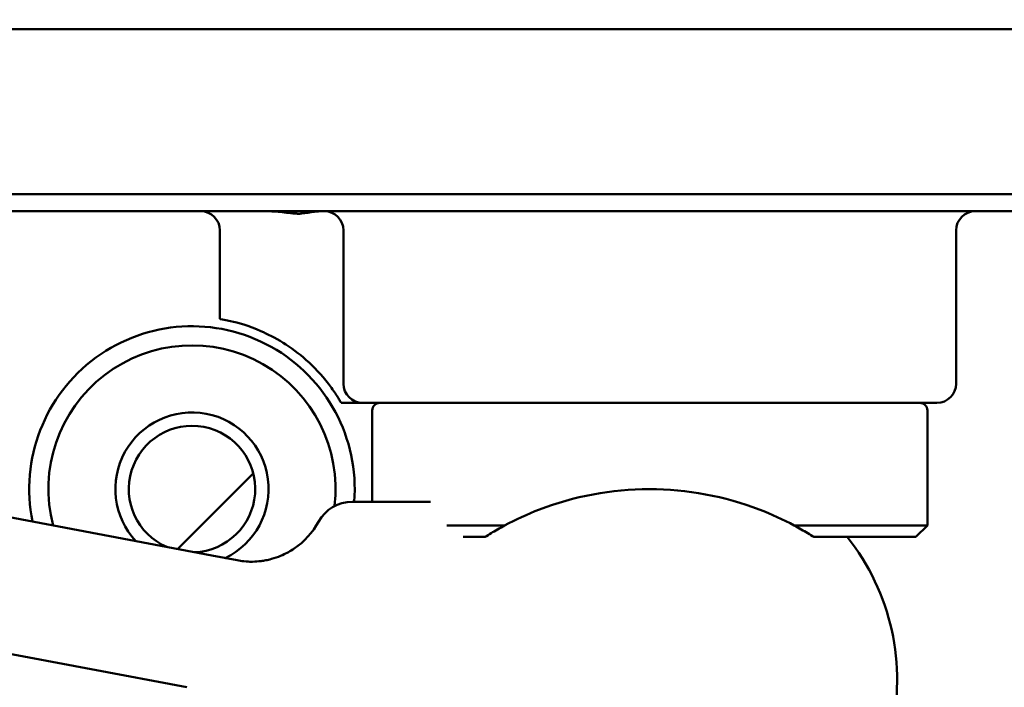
# Model space of a CAD drawing. Header units: millimetres. Extents: x 0 to 14369, y -869 to 2970.
# Tile 262 of 656: x 2133 to 2158, y 363 to 380. Entities that reach past the tile are written whole.
import ezdxf

# ---------------------------------------------------------------- set-up
doc = ezdxf.new("R2010")
doc.units = ezdxf.units.MM
doc.header["$LTSCALE"] = 10
doc.layers.add('Detailumgrenzung (ISO)', color=7, linetype='Continuous', lineweight=25)
doc.layers.add('Sichtbar (ISO)', color=7, linetype='Continuous', lineweight=50)

# ---------------------------------------------------------------- blocks, each defined once
blk = doc.blocks.new('2DDetail3')
at = {"layer": 'Detailumgrenzung (ISO)'}
blk.add_circle((191.4219, 29.8398), 30.9875, dxfattribs=at)

msp = doc.modelspace()

# ---------------------------------------------------------------- linework, layer by layer
at = {"layer": 'Sichtbar (ISO)'}
for p, q in [((2161.434, 379.885), (2122.982, 379.885)), ((2122.982, 375.585), (2161.434, 375.585)), ((2123.235, 375.135), (2161.453, 375.135)), ((2140.513, 375.135), (2140.513, 375.135)), ((2137.746, 374.635), (2137.746, 372.325)), ((2140.974, 374.635), (2140.974, 370.635)), ((2156.974, 374.635), (2156.974, 370.635)), ((2140.915, 370.135), (2141.474, 370.135)), ((2141.474, 370.135), (2156.474, 370.135)), ((2141.724, 369.935), (2141.724, 367.555)), ((2156.224, 369.935), (2156.224, 366.935)), ((2137.532, 366.15), (2125.648, 368.4)), ((2138.616, 368.294), (2136.641, 366.319)), ((2136.641, 366.319), (2138.616, 368.294)), ((2141.202, 367.555), (2143.251, 367.555)), ((2145.183, 366.935), (2143.677, 366.935)), ((2156.224, 366.935), (2152.746, 366.935)), ((2155.924, 366.635), (2156.224, 366.935)), ((2144.672, 366.635), (2144.096, 366.635)), ((2144.673, 366.635), (2144.672, 366.635)), ((2155.924, 366.635), (2153.26, 366.635)), ((2138.195, 366.025), (2137.532, 366.15)), ((2124.997, 364.962), (2136.881, 362.711))]:
    msp.add_line(p, q, dxfattribs=at)
for centre, radius, start, end in [((2137.246, 374.635), 0.5, 0, 90), ((2140.474, 374.635), 0.5, 0, 90), ((2157.474, 374.635), 0.5, 90, 180), ((2137.018, 367.885), 4.25, 355.5493, 191.5163), ((2137.018, 367.885), 3.75, 353.2332, 194.677), ((2141.474, 370.635), 0.5, 180, 270), ((2156.474, 370.635), 0.5, 270, 0), ((2141.924, 369.935), 0.2, 90, 180), ((2156.024, 369.935), 0.2, 0, 90), ((2137.018, 367.885), 2, 295.7447, 222.8123), ((2137.018, 367.885), 1.65, 272.1693, 246.3878), ((2141.202, 366.555), 1, 90, 151.4233), ((2138.567, 367.99), 2, 303.9674, 331.4233), ((2149.434, 362.901), 6, 346.5094, 38.4839)]:
    msp.add_arc(centre, radius, start, end, dxfattribs=at)
for points, knots in [([(2138.985, 375.135), (2139.141, 375.134), (2139.29, 375.121), (2139.501, 375.096), (2139.578, 375.086), (2139.679, 375.076), (2139.707, 375.074), (2139.747, 375.073), (2139.759, 375.072), (2139.781, 375.072), (2139.79, 375.072), (2139.81, 375.072), (2139.82, 375.072), (2139.848, 375.073), (2139.866, 375.074), (2139.99, 375.084), (2140.099, 375.108), (2140.292, 375.131), (2140.357, 375.134), (2140.417, 375.135)], [-1.3412973, -1.3412973, -1.3412973, -1.3412973, -1.3020238, -1.3020238, -1.2809546, -1.2809546, -1.2726942, -1.2726942, -1.2691348, -1.2691348, -1.2664104, -1.2664104, -1.2633843, -1.2633843, -1.2581938, -1.2581938, -1.2265247, -1.2265247, -1.2075838, -1.2075838, -1.2075838, -1.2075838]), ([(2137.746, 372.325), (2137.746, 372.325), (2137.839, 372.313), (2138.215, 372.227), (2138.498, 372.148), (2138.987, 371.935), (2139.188, 371.834), (2139.602, 371.577), (2139.814, 371.419), (2140.204, 371.074), (2140.399, 370.865), (2140.58, 370.635)], [-0.8461354, -0.8461354, -0.8461354, -0.8461354, -0.6930728, -0.6930728, -0.5400101, -0.5400101, -0.4579063, -0.4579063, -0.3758024, -0.3758024, -0.2877677, -0.2877677, -0.2877677, -0.2877677]), ([(2140.58, 370.635), (2140.617, 370.587), (2140.654, 370.537), (2140.725, 370.437), (2140.758, 370.388), (2140.814, 370.301), (2140.837, 370.264), (2140.876, 370.201), (2140.89, 370.177), (2140.91, 370.143), (2140.915, 370.135), (2140.915, 370.135)], [-0.39060843, -0.39060843, -0.39060843, -0.39060843, -0.37197565, -0.37197565, -0.35364455, -0.35364455, -0.33705082, -0.33705082, -0.3199918, -0.3199918, -0.3018233, -0.3018233, -0.3018233, -0.3018233]), ([(2152.746, 366.935), (2152.457, 367.088), (2152.153, 367.23), (2150.945, 367.693), (2149.942, 367.885), (2147.984, 367.885), (2146.981, 367.693), (2145.775, 367.23), (2145.471, 367.088), (2145.183, 366.935)], [3.2702503, 3.2702503, 3.2702503, 3.2702503, 3.3759269, 3.3759269, 3.669594, 3.669594, 3.9632612, 3.9632612, 4.0689377, 4.0689377, 4.0689377, 4.0689377]), ([(2144.672, 366.635), (2144.722, 366.667), (2144.774, 366.699), (2144.829, 366.732), (2144.883, 366.765), (2144.939, 366.798), (2144.998, 366.832), (2145.057, 366.866), (2145.119, 366.9), (2145.183, 366.935)], [0, 0, 0, 0, 0.333333, 0.333333, 0.333333, 0.666667, 0.666667, 0.666667, 1, 1, 1, 1]), ([(2152.746, 366.935), (2152.81, 366.9), (2152.872, 366.866), (2152.931, 366.832), (2152.99, 366.799), (2153.047, 366.765), (2153.102, 366.732), (2153.156, 366.699), (2153.209, 366.667), (2153.26, 366.635)], [0, 0, 0, 0, 0.333333, 0.333333, 0.333333, 0.666667, 0.666667, 0.666667, 1, 1, 1, 1]), ([(2139.684, 366.331), (2139.589, 366.267), (2139.49, 366.212), (2139.384, 366.164), (2139.367, 366.156), (2139.349, 366.149), (2139.332, 366.142), (2139.254, 366.11), (2139.171, 366.082), (2139.091, 366.06), (2139.042, 366.046), (2138.994, 366.035), (2138.948, 366.026), (2138.904, 366.018), (2138.862, 366.011), (2138.821, 366.006), (2138.749, 365.997), (2138.678, 365.991), (2138.601, 365.99), (2138.595, 365.99), (2138.588, 365.99), (2138.582, 365.99), (2138.517, 365.989), (2138.447, 365.992), (2138.375, 365.999), (2138.316, 366.005), (2138.256, 366.013), (2138.195, 366.025)], [0.0000001, 0.0000001, 0.0000001, 0.0000001, 0.2153092, 0.2153092, 0.2153092, 0.25, 0.25, 0.25, 0.4048988, 0.4048988, 0.4048988, 0.5, 0.5, 0.5, 0.5909791, 0.5909791, 0.5909791, 0.75, 0.75, 0.75, 0.7625852, 0.7625852, 0.7625852, 0.8935192, 0.8935192, 0.8935192, 1, 1, 1, 1])]:
    msp.add_open_spline(points, degree=3, knots=knots, dxfattribs=at)

# ---------------------------------------------------------------- block references
at = {"layer": 'Detailumgrenzung (ISO)', "xscale": 10, "yscale": 10, "zscale": 10}
msp.add_blockref('2DDetail3', (0, 0), dxfattribs=at)

doc.saveas('drawing.dxf')
